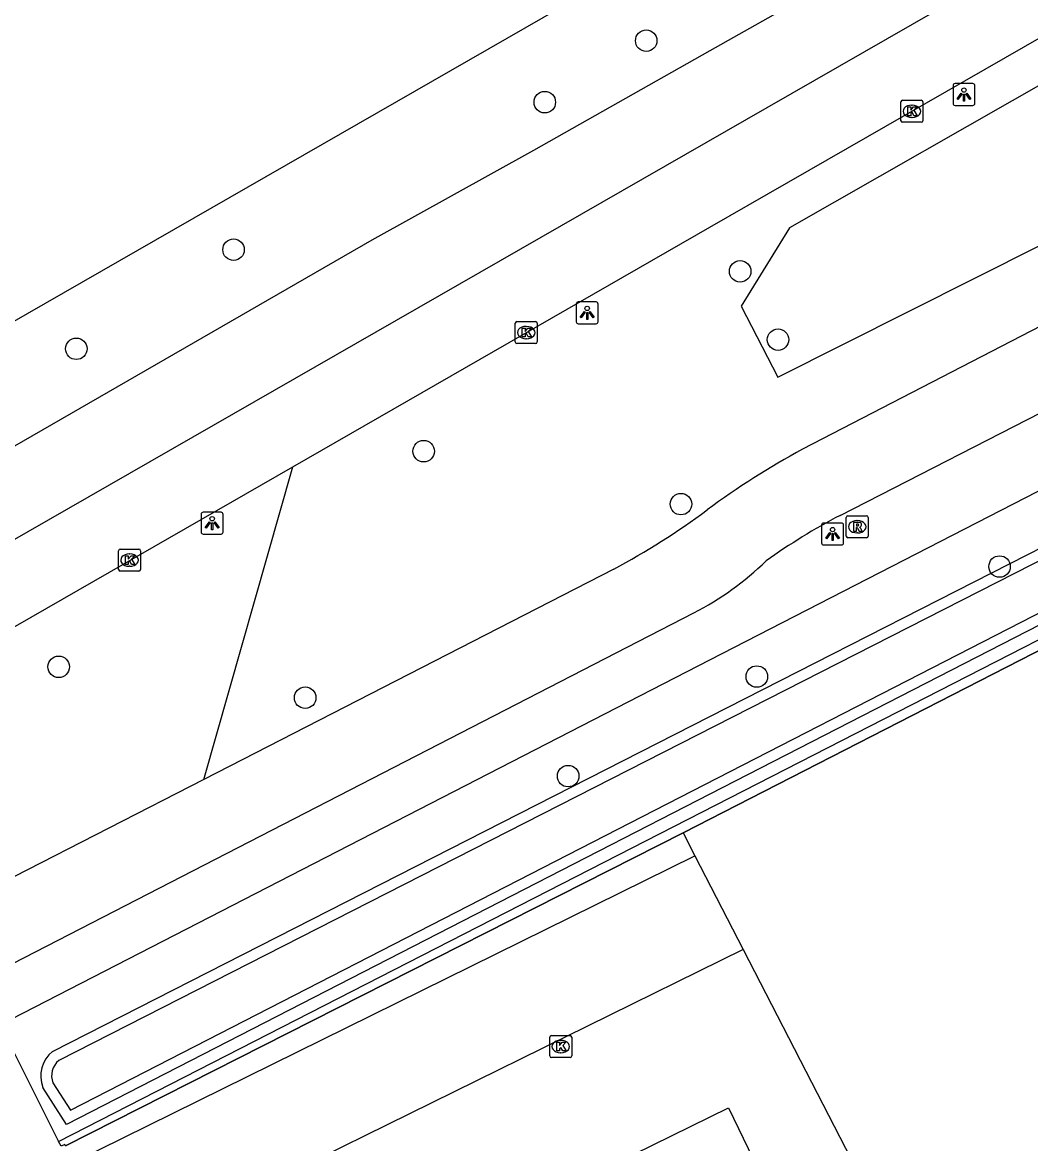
# Model space of a CAD drawing. Extents: x 158838 to 160074, y 386376 to 387776.
# Drawn here: x 159468.7 to 159514.6, y 387549.4 to 387600.4 of the extents above; entities that cross this region are included whole.
import ezdxf

# ---------------------------------------------------------------- set-up
doc = ezdxf.new("R2010")
doc.units = 0
for name, color, linetype in [('IMGEO_Berm_groen', 7, 'Continuous'), ('IMGEO_Boom', 7, 'Continuous'), ('IMGEO_Fietspad_gesloten', 7, 'Continuous'), ('IMGEO_Groenvoorziening', 7, 'Continuous'), ('IMGEO_Haag', 7, 'Continuous'), ('IMGEO_Hek', 7, 'Continuous'), ('IMGEO_Kolk', 7, 'Continuous'), ('IMGEO_Lichtpunt', 7, 'Continuous'), ('IMGEO_Parkeervlak_open', 7, 'Continuous'), ('IMGEO_Rijbaan_lokaal_gesloten', 7, 'Continuous'), ('IMGEO_Rioolput', 7, 'Continuous'), ('IMGEO_Voetpad_open', 7, 'Continuous'), ('IMGEO_Waterloop', 7, 'Continuous')]:
    doc.layers.add(name, color=color, linetype=linetype)

msp = doc.modelspace()

# ---------------------------------------------------------------- linework, layer by layer
at = {"layer": 'IMGEO_Berm_groen'}
for points in [[(159586.751, 387626.374), (159603.17, 387635.008), (159613.332, 387641.106), (159621.064, 387648.841), (159624.797, 387654.843), (159624.93, 387657.776), (159621.997, 387657.91), (159613.199, 387653.642), (159503.616, 387591.096), (159501.414, 387587.532), (159503.082, 387584.294), (159586.751, 387626.374)], [(159476.97, 387565.991), (159481.022, 387580.222)]]:
    msp.add_lwpolyline(points, dxfattribs=at)
at = {"layer": 'IMGEO_Boom'}
for centre in [(159497.1, 387599.609), (159492.486, 387596.811), (159478.329, 387590.098), (159501.374, 387589.112), (159503.097, 387586.004), (159471.177, 387585.588), (159486.977, 387580.928), (159498.682, 387578.519), (159513.174, 387575.678), (159470.376, 387571.115), (159502.131, 387570.672), (159481.587, 387569.708), (159493.55, 387566.142)]:
    msp.add_circle(centre, 0.489, dxfattribs=at)
at = {"layer": 'IMGEO_Fietspad_gesloten'}
for points in [[(159609.19, 387635.067), (159538.562, 387598.788), (159504.213, 387581.024)], [(159505.92, 387578.006), (159533.315, 387592.051), (159574.656, 387613.459), (159613.428, 387633.313)], [(159495.624, 387575.566), (159476.97, 387565.991)], [(159333.199, 387485.531), (159353.236, 387498.521), (159375.071, 387509.705), (159394.533, 387519.736), (159417.86, 387531.747), (159443.308, 387544.845), (159458.757, 387552.748), (159462.644, 387554.723), (159481.101, 387564.218), (159499.267, 387573.577)], [(159476.97, 387565.991), (159464.006, 387559.337)]]:
    msp.add_lwpolyline(points, dxfattribs=at)
for centre, radius, start, end in [((159523.442, 387546.038), 39.922, 118.7933, 126.1934), ((159480.422, 387604.236), 32.451, 297.9346, 306.8136), ((159519.386, 387552.347), 28.978, 117.691, 125.5183), ((159493.267, 387585.407), 13.265, 296.8932, 314.4194)]:
    msp.add_arc(centre, radius, start, end, dxfattribs=at)
at = {"layer": 'IMGEO_Groenvoorziening'}
for points in [[(159470.092, 387553.611), (159500, 387568.857), (159648.212, 387644.409), (159652.54, 387646.615)], [(159653.025, 387643.901), (159500, 387565.32)], [(159500, 387565.32), (159470.735, 387550.292), (159469.656, 387551.974)]]:
    msp.add_lwpolyline(points, dxfattribs=at)
msp.add_arc((159470.98, 387552.498), 1.424, 128.5864, 201.5856, dxfattribs=at)
at = {"layer": 'IMGEO_Haag'}
for points in [[(159470.373, 387549.515), (159558.805, 387594.811), (159559, 387594.42)], [(159556.167, 387592.963), (159553.941, 387591.843), (159498.782, 387563.555)]]:
    msp.add_lwpolyline(points, dxfattribs=at)
at = {"layer": 'IMGEO_Hek'}
for points in [[(159498.782, 387563.555), (159553.941, 387591.843)], [(159470.687, 387549.323), (159498.782, 387563.555)], [(159498.782, 387563.555), (159499.318, 387562.512)], [(159499.318, 387562.512), (159501.512, 387558.248)], [(159501.512, 387558.248), (159511.586, 387538.67)]]:
    msp.add_lwpolyline(points, dxfattribs=at)
at = {"layer": 'IMGEO_Kolk'}
for p, q in [((159508.686, 387595.969), (159508.686, 387596.821)), ((159508.761, 387596.895), (159509.613, 387596.895)), ((159509.174, 387596.675), (159509.199, 387596.675)), ((159509.687, 387596.821), (159509.687, 387595.969)), ((159509.197, 387596.115), (159509.172, 387596.115)), ((159509.613, 387595.895), (159508.761, 387595.895)), ((159491.143, 387585.899), (159491.143, 387586.751)), ((159491.218, 387586.825), (159492.07, 387586.825)), ((159491.631, 387586.605), (159491.656, 387586.605)), ((159492.144, 387586.751), (159492.144, 387585.899)), ((159491.654, 387586.045), (159491.629, 387586.045)), ((159492.07, 387585.825), (159491.218, 387585.825)), ((159473.097, 387575.546), (159473.097, 387576.398)), ((159473.172, 387576.472), (159474.024, 387576.472)), ((159473.585, 387576.252), (159473.61, 387576.252)), ((159474.098, 387576.398), (159474.098, 387575.546)), ((159473.608, 387575.692), (159473.583, 387575.692)), ((159474.024, 387575.472), (159473.172, 387575.472)), ((159492.71, 387553.408), (159492.71, 387554.26)), ((159492.785, 387554.334), (159493.637, 387554.334)), ((159493.711, 387554.26), (159493.711, 387553.408)), ((159493.198, 387554.114), (159493.223, 387554.114)), ((159493.637, 387553.334), (159492.785, 387553.334)), ((159493.221, 387553.554), (159493.196, 387553.554))]:
    msp.add_line(p, q, dxfattribs=at)
for points in [[(159508.686, 387595.969), (159508.686, 387596.821)], [(159508.761, 387596.895), (159509.613, 387596.895)], [(159509.007, 387596.595), (159509.13, 387596.595), (159509.13, 387596.444), (159509.26, 387596.595), (159509.424, 387596.595), (159509.278, 387596.444), (159509.431, 387596.195), (159509.279, 387596.195), (159509.194, 387596.359), (159509.13, 387596.292), (159509.13, 387596.195), (159509.007, 387596.195), (159509.007, 387596.595)], [(159509.687, 387596.821), (159509.687, 387595.969)], [(159509.613, 387595.895), (159508.761, 387595.895)], [(159491.143, 387585.899), (159491.143, 387586.751)], [(159491.218, 387586.825), (159492.07, 387586.825)], [(159491.464, 387586.525), (159491.587, 387586.525), (159491.587, 387586.374), (159491.717, 387586.525), (159491.881, 387586.525), (159491.735, 387586.374), (159491.888, 387586.125), (159491.736, 387586.125), (159491.651, 387586.289), (159491.587, 387586.222), (159491.587, 387586.125), (159491.464, 387586.125), (159491.464, 387586.525)], [(159492.144, 387586.751), (159492.144, 387585.899)], [(159492.07, 387585.825), (159491.218, 387585.825)], [(159473.097, 387575.546), (159473.097, 387576.398)], [(159473.172, 387576.472), (159474.024, 387576.472)], [(159474.098, 387576.398), (159474.098, 387575.546)], [(159473.418, 387576.172), (159473.541, 387576.172), (159473.541, 387576.021), (159473.671, 387576.172), (159473.835, 387576.172), (159473.689, 387576.021), (159473.842, 387575.772), (159473.69, 387575.772), (159473.605, 387575.936), (159473.541, 387575.869), (159473.541, 387575.772), (159473.418, 387575.772), (159473.418, 387576.172)], [(159474.024, 387575.472), (159473.172, 387575.472)], [(159492.71, 387553.408), (159492.71, 387554.26)], [(159492.785, 387554.334), (159493.637, 387554.334)], [(159493.711, 387554.26), (159493.711, 387553.408)], [(159493.031, 387554.034), (159493.154, 387554.034), (159493.154, 387553.883), (159493.284, 387554.034), (159493.448, 387554.034), (159493.302, 387553.883), (159493.455, 387553.634), (159493.303, 387553.634), (159493.218, 387553.798), (159493.154, 387553.731), (159493.154, 387553.634), (159493.031, 387553.634), (159493.031, 387554.034)], [(159493.637, 387553.334), (159492.785, 387553.334)]]:
    msp.add_lwpolyline(points, dxfattribs=at)
for centre, start, end in [((159508.763, 387596.819), 91.552, 178.448), ((159508.763, 387596.819), 91.552, 178.448), ((159509.611, 387596.819), 1.552, 88.448), ((159509.611, 387596.819), 1.552, 88.448), ((159508.763, 387595.971), 181.552, 268.448), ((159508.763, 387595.971), 181.552, 268.448), ((159509.611, 387595.971), 271.552, 358.448), ((159509.611, 387595.971), 271.552, 358.448), ((159491.22, 387586.749), 91.552, 178.448), ((159491.22, 387586.749), 91.552, 178.448), ((159492.068, 387586.749), 1.552, 88.448), ((159492.068, 387586.749), 1.552, 88.448), ((159491.22, 387585.901), 181.552, 268.448), ((159491.22, 387585.901), 181.552, 268.448), ((159492.068, 387585.901), 271.552, 358.448), ((159492.068, 387585.901), 271.552, 358.448), ((159473.174, 387576.396), 91.552, 178.448), ((159473.174, 387576.396), 91.552, 178.448), ((159474.022, 387576.396), 1.552, 88.448), ((159474.022, 387576.396), 1.552, 88.448), ((159473.174, 387575.548), 181.552, 268.448), ((159473.174, 387575.548), 181.552, 268.448), ((159474.022, 387575.548), 271.552, 358.448), ((159474.022, 387575.548), 271.552, 358.448), ((159492.787, 387554.258), 91.552, 178.448), ((159492.787, 387554.258), 91.552, 178.448), ((159493.635, 387554.258), 1.552, 88.448), ((159493.635, 387554.258), 1.552, 88.448), ((159492.787, 387553.41), 181.552, 268.448), ((159492.787, 387553.41), 181.552, 268.448), ((159493.635, 387553.41), 271.552, 358.448), ((159493.635, 387553.41), 271.552, 358.448)]:
    msp.add_arc(centre, 0.0765, start, end, dxfattribs=at)
for centre, major_axis, ratio, start_param, end_param in [((159509.173, 387596.395), (-0.387, 0.002), 0.722429, 4.712389, 7.853982), ((159509.198, 387596.395), (-0.39, 0.002), 0.717154, 1.570796, 4.712389), ((159491.63, 387586.325), (-0.387, 0.002), 0.722429, 4.712389, 7.853982), ((159491.655, 387586.325), (-0.39, 0.002), 0.717154, 1.570796, 4.712389), ((159473.584, 387575.972), (-0.387, 0.002), 0.722429, 4.712389, 7.853982), ((159473.609, 387575.972), (-0.39, 0.002), 0.717154, 1.570796, 4.712389), ((159493.197, 387553.834), (-0.387, 0.002), 0.722429, 4.712389, 7.853982), ((159493.222, 387553.834), (-0.39, 0.002), 0.717154, 1.570796, 4.712389)]:
    msp.add_ellipse(centre, major_axis=major_axis, ratio=ratio, start_param=start_param, end_param=end_param, dxfattribs=at)
at = {"layer": 'IMGEO_Lichtpunt'}
for p, q in [((159511.958, 387597.657), (159511.15, 387597.657)), ((159511.958, 387597.657), (159511.15, 387597.657)), ((159511.056, 387597.562), (159511.056, 387596.755)), ((159511.056, 387597.562), (159511.056, 387596.755)), ((159512.052, 387596.755), (159512.052, 387597.562)), ((159512.052, 387596.755), (159512.052, 387597.562)), ((159511.15, 387596.661), (159511.958, 387596.661)), ((159511.15, 387596.661), (159511.958, 387596.661)), ((159493.916, 387587.626), (159493.916, 387586.819)), ((159493.916, 387587.626), (159493.916, 387586.819)), ((159494.818, 387587.721), (159494.01, 387587.721)), ((159494.818, 387587.721), (159494.01, 387587.721)), ((159494.912, 387586.819), (159494.912, 387587.626)), ((159494.912, 387586.819), (159494.912, 387587.626)), ((159494.01, 387586.725), (159494.818, 387586.725)), ((159494.01, 387586.725), (159494.818, 387586.725)), ((159476.857, 387578.054), (159476.857, 387577.247)), ((159476.857, 387578.054), (159476.857, 387577.247)), ((159477.759, 387578.149), (159476.951, 387578.149)), ((159477.759, 387578.149), (159476.951, 387578.149)), ((159477.853, 387577.247), (159477.853, 387578.054)), ((159477.853, 387577.247), (159477.853, 387578.054)), ((159505.078, 387577.563), (159505.078, 387576.756)), ((159505.078, 387577.563), (159505.078, 387576.756)), ((159505.98, 387577.658), (159505.172, 387577.658)), ((159505.98, 387577.658), (159505.172, 387577.658)), ((159506.074, 387576.756), (159506.074, 387577.563)), ((159506.074, 387576.756), (159506.074, 387577.563)), ((159476.951, 387577.153), (159477.759, 387577.153)), ((159476.951, 387577.153), (159477.759, 387577.153)), ((159505.172, 387576.662), (159505.98, 387576.662)), ((159505.172, 387576.662), (159505.98, 387576.662))]:
    msp.add_line(p, q, dxfattribs=at)
for points in [[(159511.43, 387597.226), (159511.469, 387597.198), (159511.281, 387596.936), (159511.243, 387596.963), (159511.43, 387597.226)], [(159511.532, 387597.178), (159511.579, 387597.178), (159511.579, 387596.856), (159511.532, 387596.856), (159511.532, 387597.178)], [(159511.642, 387597.198), (159511.68, 387597.225), (159511.867, 387596.963), (159511.828, 387596.935), (159511.642, 387597.198)], [(159494.29, 387587.29), (159494.329, 387587.262), (159494.141, 387587), (159494.103, 387587.027), (159494.29, 387587.29)], [(159494.392, 387587.242), (159494.439, 387587.242), (159494.439, 387586.92), (159494.392, 387586.92), (159494.392, 387587.242)], [(159494.502, 387587.262), (159494.54, 387587.289), (159494.727, 387587.027), (159494.688, 387586.999), (159494.502, 387587.262)], [(159477.231, 387577.718), (159477.27, 387577.69), (159477.082, 387577.428), (159477.044, 387577.455), (159477.231, 387577.718)], [(159477.443, 387577.69), (159477.481, 387577.717), (159477.668, 387577.455), (159477.629, 387577.427), (159477.443, 387577.69)], [(159477.333, 387577.67), (159477.38, 387577.67), (159477.38, 387577.348), (159477.333, 387577.348), (159477.333, 387577.67)], [(159505.452, 387577.227), (159505.491, 387577.199), (159505.303, 387576.937), (159505.265, 387576.964), (159505.452, 387577.227)], [(159505.664, 387577.199), (159505.702, 387577.226), (159505.889, 387576.964), (159505.85, 387576.936), (159505.664, 387577.199)], [(159505.554, 387577.179), (159505.601, 387577.179), (159505.601, 387576.857), (159505.554, 387576.857), (159505.554, 387577.179)]]:
    msp.add_lwpolyline(points, dxfattribs=at)
for centre in [(159511.555, 387597.36), (159494.415, 387587.424), (159477.356, 387577.852), (159505.577, 387577.361)]:
    msp.add_circle(centre, 0.0994, dxfattribs=at)
for centre, start, end in [((159511.15, 387597.562), 90, 180), ((159511.15, 387597.562), 90, 180), ((159511.958, 387597.562), 0, 90), ((159511.958, 387597.562), 0, 90), ((159511.15, 387596.755), 180, 270), ((159511.15, 387596.755), 180, 270), ((159511.958, 387596.755), 270, 0), ((159511.958, 387596.755), 270, 360), ((159494.01, 387587.626), 90, 180), ((159494.01, 387587.626), 90, 180), ((159494.818, 387587.626), 0, 90), ((159494.818, 387587.626), 0, 90), ((159494.01, 387586.819), 180, 270), ((159494.01, 387586.819), 180, 270), ((159494.818, 387586.819), 270, 0), ((159494.818, 387586.819), 270, 360), ((159476.951, 387578.054), 90, 180), ((159476.951, 387578.054), 90, 180), ((159477.759, 387578.054), 0, 90), ((159477.759, 387578.054), 0, 90), ((159476.951, 387577.247), 180, 270), ((159476.951, 387577.247), 180, 270), ((159477.759, 387577.247), 270, 0), ((159477.759, 387577.247), 270, 360), ((159505.172, 387577.563), 90, 180), ((159505.172, 387577.563), 90, 180), ((159505.98, 387577.563), 0, 90), ((159505.98, 387577.563), 0, 90), ((159505.172, 387576.756), 180, 270), ((159505.172, 387576.756), 180, 270), ((159505.98, 387576.756), 270, 0), ((159505.98, 387576.756), 270, 360)]:
    msp.add_arc(centre, 0.0946, start, end, dxfattribs=at)
at = {"layer": 'IMGEO_Parkeervlak_open'}
for points in [[(159499.318, 387562.512), (159501.512, 387558.248)], [(159501.512, 387558.248), (159473.192, 387544.297)], [(159501.512, 387558.248), (159511.586, 387538.67)], [(159475.907, 387538.787), (159500.848, 387551.053), (159505.547, 387541.32), (159480.711, 387529.084)]]:
    msp.add_lwpolyline(points, dxfattribs=at)
at = {"layer": 'IMGEO_Rijbaan_lokaal_gesloten'}
for points in [[(159630.4, 387669.945), (159559.707, 387629.338), (159502.587, 387596.557), (159414.781, 387546.166), (159353.407, 387510.877), (159323.789, 387493.947)], [(159346.397, 387516.871), (159348.838, 387518.271), (159400.111, 387547.668), (159500, 387605.03), (159608.596, 387667.392), (159611.779, 387669.224)], [(159605.669, 387659.921), (159592.075, 387652.016), (159564.989, 387636.503), (159536.501, 387620.082), (159509.12, 387604.303), (159500, 387599.141), (159491.966, 387594.608), (159484.616, 387590.525), (159452.497, 387572.007), (159420.095, 387553.312), (159391.796, 387537.146), (159368.681, 387523.867), (159340.565, 387507.696), (159340.075, 387507.414)], [(159481.022, 387580.222), (159500, 387591.121), (159610.869, 387654.796), (159619.535, 387659.764)], [(159459.34, 387567.769), (159481.022, 387580.222)]]:
    msp.add_lwpolyline(points, dxfattribs=at)
at = {"layer": 'IMGEO_Rioolput'}
for p, q in [((159506.199, 387577.064), (159506.199, 387577.916)), ((159506.274, 387577.99), (159507.126, 387577.99)), ((159506.687, 387577.77), (159506.712, 387577.77)), ((159507.2, 387577.916), (159507.2, 387577.064)), ((159506.71, 387577.21), (159506.685, 387577.21)), ((159507.126, 387576.99), (159506.274, 387576.99))]:
    msp.add_line(p, q, dxfattribs=at)
for points in [[(159506.199, 387577.064), (159506.199, 387577.916)], [(159506.274, 387577.99), (159507.126, 387577.99)], [(159507.2, 387577.916), (159507.2, 387577.064)], [(159506.788, 387577.688), (159506.536, 387577.69), (159506.536, 387577.29)], [(159506.536, 387577.29), (159506.66, 387577.29), (159506.66, 387577.452), (159506.671, 387577.452)], [(159506.714, 387577.609), (159506.66, 387577.609), (159506.66, 387577.528)], [(159506.66, 387577.528), (159506.712, 387577.528)], [(159506.718, 387577.423), (159506.789, 387577.29), (159506.929, 387577.29), (159506.864, 387577.416)], [(159507.126, 387576.99), (159506.274, 387576.99)]]:
    msp.add_lwpolyline(points, dxfattribs=at)
for centre, radius, start, end in [((159506.276, 387577.914), 0.0765, 91.552, 178.448), ((159506.276, 387577.914), 0.0765, 91.552, 178.448), ((159507.124, 387577.914), 0.0765, 1.552, 88.448), ((159507.124, 387577.914), 0.0765, 1.552, 88.448), ((159506.67, 387577.399), 0.0533, 26.0293, 88.6989), ((159506.696, 387577.717), 0.19, 274.7715, 282.9687), ((159506.72, 387577.513), 0.0964, 77.0061, 93.1865), ((159506.734, 387577.57), 0.0378, 276.6634, 79.6772), ((159506.787, 387577.578), 0.109, 350.3612, 89.416), ((159506.785, 387577.578), 0.112, 277.5842, 350.9817), ((159506.769, 387577.363), 0.108, 29.5134, 73.7905), ((159506.276, 387577.066), 0.0765, 181.552, 268.448), ((159506.276, 387577.066), 0.0765, 181.552, 268.448), ((159507.124, 387577.066), 0.0765, 271.552, 358.448), ((159507.124, 387577.066), 0.0765, 271.552, 358.448)]:
    msp.add_arc(centre, radius, start, end, dxfattribs=at)
for centre, major_axis, ratio, start_param, end_param in [((159506.686, 387577.49), (-0.387, 0.002), 0.722429, 4.712389, 7.853982), ((159506.711, 387577.49), (-0.39, 0.002), 0.717154, 1.570796, 4.712389)]:
    msp.add_ellipse(centre, major_axis=major_axis, ratio=ratio, start_param=start_param, end_param=end_param, dxfattribs=at)
at = {"layer": 'IMGEO_Voetpad_open'}
for points in [[(159467.697, 387554.827), (159500, 387571.43), (159554.121, 387599.247), (159610.094, 387627.995), (159611.963, 387628.974)], [(159498.782, 387563.555), (159470.687, 387549.323)], [(159498.782, 387563.555), (159499.318, 387562.512)], [(159471.06, 387548.572), (159499.318, 387562.512)], [(159467.697, 387554.827), (159470.373, 387549.515)], [(159470.687, 387549.323), (159470.657, 387549.381), (159470.483, 387549.296), (159470.373, 387549.515)]]:
    msp.add_lwpolyline(points, dxfattribs=at)
at = {"layer": 'IMGEO_Waterloop'}
for points in [[(159661.853, 387633.854), (159654.531, 387646.31), (159654.214, 387646.372), (159653.711, 387646.385), (159653.213, 387646.313), (159652.731, 387646.156), (159648.437, 387643.967), (159500.225, 387568.415), (159470.38, 387553.201)], [(159470.11, 387552.184), (159470.909, 387550.939), (159499.773, 387565.761), (159652.819, 387644.353), (159653.027, 387644.436), (159653.262, 387644.488), (159653.503, 387644.501), (159653.742, 387644.476), (159653.974, 387644.412), (159654.193, 387644.311), (159654.393, 387644.177), (159654.568, 387644.012), (159654.718, 387643.816), (159685.823, 387582.536), (159686.462, 387582.871), (159687.357, 387583.341), (159681.904, 387594.156), (159661.853, 387633.854)]]:
    msp.add_lwpolyline(points, dxfattribs=at)
msp.add_arc((159470.972, 387552.5), 0.918, 130.1472, 200.1163, dxfattribs=at)

doc.saveas('drawing.dxf')
